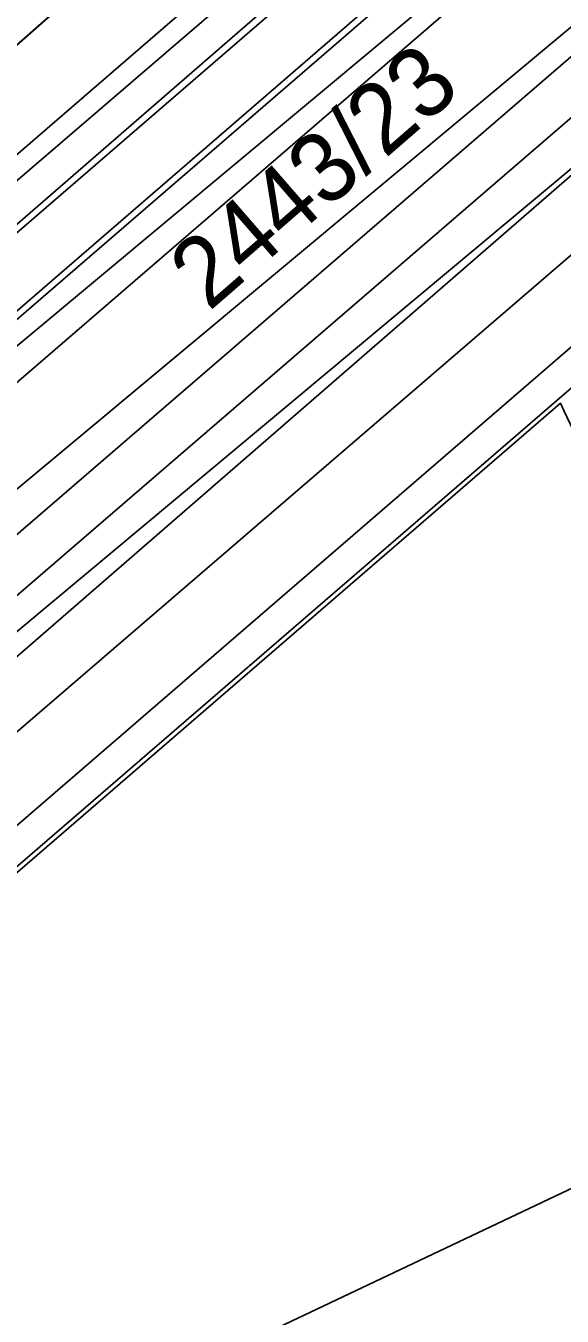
# Model space of a CAD drawing. Extents: x -263423 to -261326, y -1240067 to -1237864.
# Drawn here: x -262344.65 to -262329.25, y -1239815.65 to -1239778.58 of the extents above; entities that cross this region are included whole.
import ezdxf

# ---------------------------------------------------------------- set-up
doc = ezdxf.new("R2010")
doc.units = 0
for name, color, linetype in [('body_kn', 7, 'Continuous'), ('kladpar_druhypozemkov', 7, 'Continuous'), ('kladpar_hranice', 7, 'Continuous'), ('kladpar_parcelnecisla', 7, 'Continuous'), ('kladpar_plochy', 7, 'Continuous'), ('linie', 7, 'Continuous'), ('tarchy_linie', 7, 'Continuous'), ('zappar_hrandruhpozemk', 7, 'Continuous')]:
    doc.layers.add(name, color=color, linetype=linetype)

msp = doc.modelspace()

# ---------------------------------------------------------------- linework, layer by layer
at = {"layer": 'body_kn'}
msp.add_line((-262329.3, -1239789.42), (-262329.3, -1239789.42), dxfattribs=at)
at = {"layer": 'kladpar_druhypozemkov'}
msp.add_line((-262341.5, -1239789.2), (-262341.5, -1239789.2), dxfattribs=at)
at = {"layer": 'kladpar_hranice'}
for points in [[(-262328.36, -1239731.26), (-262319.44, -1239751.71), (-262318.91, -1239752.92), (-262321.5, -1239758.51), (-262373.91, -1239804.68), (-262375.01, -1239802.26), (-262372.49, -1239800.19), (-262371.56, -1239799.43), (-262372.06, -1239799.3), (-262351.08, -1239781.25), (-262350.96, -1239780.42), (-262351.17, -1239780.19), (-262351.52, -1239779.77), (-262368.9, -1239767.32), (-262369.6, -1239767.14), (-262386.36, -1239774.28), (-262387.6, -1239771.45), (-262373.96, -1239765.7), (-262373.36, -1239764.67), (-262373.9, -1239763.72), (-262387.17, -1239754.15)], [(-262310.95, -1239741.16), (-262311.24, -1239749.2), (-262315.7, -1239758.11), (-262318.78, -1239762.8), (-262323.06, -1239767.17), (-262323.53, -1239767.65), (-262324.68, -1239768.83), (-262324.53, -1239767.52), (-262325.68, -1239767.58), (-262357.36, -1239795.09), (-262364.19, -1239801.02), (-262365.96, -1239802.56), (-262364.92, -1239803.68), (-262371.73, -1239809.47), (-262373.91, -1239804.68), (-262321.5, -1239758.51), (-262318.91, -1239752.92), (-262318.34, -1239748.28), (-262318.51, -1239741.58)], [(-262318.37, -1239773.64), (-262351.28, -1239802.23), (-262354.76, -1239805.26), (-262357.22, -1239807.4), (-262357.93, -1239806.68), (-262358.12, -1239806.49), (-262358.38, -1239806.23), (-262359.51, -1239807.21), (-262369.02, -1239815.43), (-262371.54, -1239809.88), (-262371.73, -1239809.47), (-262364.92, -1239803.68), (-262365.96, -1239802.56), (-262364.19, -1239801.02), (-262357.36, -1239795.09), (-262325.68, -1239767.58)], [(-262351.28, -1239802.23), (-262318.37, -1239773.64)], [(-262305.79, -1239783.95), (-262309.24, -1239780.75), (-262309.76, -1239780.55), (-262311.24, -1239779.97), (-262311.99, -1239779.91), (-262315.96, -1239779.58), (-262316.57, -1239779.53), (-262321.59, -1239781.7), (-262321.66, -1239781.73), (-262323.55, -1239783.08), (-262326.65, -1239785.78), (-262348.15, -1239804.35)], [(-262303.89, -1239819.45), (-262306.16, -1239819.83), (-262307.1, -1239817.53), (-262307.15, -1239817.41), (-262309.04, -1239817.82), (-262309.4, -1239817.9), (-262312.1, -1239818.49), (-262317.73, -1239806.64), (-262322.38, -1239796.85), (-262325.02, -1239791.28), (-262326.95, -1239787.23), (-262345.59, -1239803.32), (-262348.15, -1239804.35), (-262326.65, -1239785.78), (-262325.98, -1239786.39), (-262321.98, -1239790.06), (-262317.16, -1239794.47), (-262315.5, -1239795.99), (-262311.6, -1239799.56), (-262309.5, -1239801.49), (-262301.37, -1239808.94)], [(-262345.59, -1239803.32), (-262326.95, -1239787.23), (-262325.02, -1239791.28), (-262322.38, -1239796.85), (-262317.73, -1239806.64), (-262320.52, -1239807.97), (-262320.59, -1239808), (-262342.57, -1239818.43), (-262334.53, -1239835.37), (-262333.72, -1239834.98), (-262327.71, -1239847.63)], [(-262327.71, -1239847.63), (-262333.72, -1239834.98), (-262334.53, -1239835.37), (-262342.57, -1239818.43), (-262320.59, -1239808), (-262320.52, -1239807.97), (-262317.73, -1239806.64), (-262312.1, -1239818.49), (-262309.69, -1239823.57), (-262310.5, -1239823.96), (-262308.45, -1239828.27), (-262304.5, -1239836.61), (-262303.65, -1239836.2), (-262293.77, -1239857.07)]]:
    msp.add_lwpolyline(points, dxfattribs=at)
at = {"layer": 'kladpar_plochy'}
msp.add_line((-262321.5, -1239758.51), (-262373.91, -1239804.68), dxfattribs=at)
for points in [[(-262310.95, -1239741.16), (-262311.24, -1239749.2), (-262315.7, -1239758.11), (-262318.78, -1239762.8), (-262323.06, -1239767.17), (-262323.53, -1239767.65), (-262324.68, -1239768.83), (-262324.53, -1239767.52), (-262325.68, -1239767.58), (-262357.36, -1239795.09), (-262364.19, -1239801.02), (-262365.96, -1239802.56), (-262364.92, -1239803.68), (-262371.73, -1239809.47), (-262373.91, -1239804.68), (-262321.5, -1239758.51), (-262318.91, -1239752.92), (-262318.34, -1239748.28), (-262318.51, -1239741.58)], [(-262318.37, -1239773.64), (-262351.28, -1239802.23), (-262354.76, -1239805.26), (-262357.22, -1239807.4), (-262357.93, -1239806.68), (-262358.12, -1239806.49), (-262358.38, -1239806.23), (-262359.51, -1239807.21), (-262369.02, -1239815.43), (-262371.54, -1239809.88), (-262371.73, -1239809.47), (-262364.92, -1239803.68), (-262365.96, -1239802.56), (-262364.19, -1239801.02), (-262357.36, -1239795.09), (-262325.68, -1239767.58)], [(-262351.28, -1239802.23), (-262318.37, -1239773.64)], [(-262305.79, -1239783.95), (-262309.24, -1239780.75), (-262309.76, -1239780.55), (-262311.24, -1239779.97), (-262311.99, -1239779.91), (-262315.96, -1239779.58), (-262316.57, -1239779.53), (-262321.59, -1239781.7), (-262321.66, -1239781.73), (-262323.55, -1239783.08), (-262326.65, -1239785.78), (-262348.15, -1239804.35)], [(-262303.89, -1239819.45), (-262306.16, -1239819.83), (-262307.1, -1239817.53), (-262307.15, -1239817.41), (-262309.04, -1239817.82), (-262309.4, -1239817.9), (-262312.1, -1239818.49), (-262317.73, -1239806.64), (-262322.38, -1239796.85), (-262325.02, -1239791.28), (-262326.95, -1239787.23), (-262345.59, -1239803.32), (-262348.15, -1239804.35), (-262326.65, -1239785.78), (-262325.98, -1239786.39), (-262321.98, -1239790.06), (-262317.16, -1239794.47), (-262315.5, -1239795.99), (-262311.6, -1239799.56), (-262309.5, -1239801.49), (-262301.37, -1239808.94)], [(-262345.59, -1239803.32), (-262326.95, -1239787.23), (-262325.02, -1239791.28), (-262322.38, -1239796.85), (-262317.73, -1239806.64), (-262320.52, -1239807.97), (-262320.59, -1239808), (-262342.57, -1239818.43), (-262334.53, -1239835.37), (-262333.72, -1239834.98), (-262327.71, -1239847.63)], [(-262327.71, -1239847.63), (-262333.72, -1239834.98), (-262334.53, -1239835.37), (-262342.57, -1239818.43), (-262320.59, -1239808), (-262320.52, -1239807.97), (-262317.73, -1239806.64), (-262312.1, -1239818.49), (-262309.69, -1239823.57), (-262310.5, -1239823.96), (-262308.45, -1239828.27), (-262304.5, -1239836.61), (-262303.65, -1239836.2), (-262293.77, -1239857.07)]]:
    msp.add_lwpolyline(points, dxfattribs=at)
at = {"layer": 'linie'}
for points in [[(-262344.23, -1239655.41), (-262339.8, -1239665.47), (-262321.51, -1239705.92), (-262310.39, -1239730.51), (-262308.78, -1239734.22), (-262307.76, -1239736.99), (-262306.82, -1239740.81), (-262306.38, -1239744.72), (-262306.46, -1239748.66), (-262307.05, -1239752.55), (-262308.15, -1239756.32), (-262309.74, -1239759.93), (-262311.78, -1239763.29), (-262314.24, -1239766.36), (-262316.44, -1239768.56), (-262319.35, -1239771.13), (-262377.61, -1239821.41), (-262386.78, -1239829.16), (-262394.5, -1239835.13), (-262402.5, -1239840.73), (-262410.76, -1239845.94), (-262421.19, -1239851.89), (-262568.77, -1239934.2)], [(-262404.68, -1239838.29), (-262396.85, -1239832.82), (-262389.3, -1239826.98), (-262380.14, -1239819.23), (-262327.94, -1239774.18), (-262322.71, -1239769.53), (-262319.35, -1239766.13), (-262316.21, -1239762.53), (-262314.55, -1239760.25), (-262313.15, -1239757.83), (-262312.07, -1239755.37), (-262311.29, -1239753), (-262310.9, -1239751.39), (-262310.51, -1239749), (-262310.37, -1239747.13), (-262310.38, -1239744.93), (-262310.63, -1239742.28), (-262310.89, -1239740.8), (-262311.32, -1239739.06), (-262313.01, -1239733.64), (-262315, -1239728.31), (-262324.31, -1239707.49), (-262343.28, -1239665.54), (-262347.71, -1239655.48)]]:
    msp.add_lwpolyline(points, dxfattribs=at)
at = {"layer": 'tarchy_linie'}
for points in [[(-262401.35, -1239757.48), (-262380.07, -1239806.44), (-262378.1, -1239810.98), (-262377.71, -1239810.64), (-262373.04, -1239806.6), (-262333.05, -1239772.02), (-262334.59, -1239770.04), (-262335.95, -1239768.28), (-262337.45, -1239766.35), (-262324.04, -1239754.91), (-262323.47, -1239754.42), (-262323.92, -1239753.82), (-262328.01, -1239748.32), (-262325.98, -1239747.29), (-262322.21, -1239745.36), (-262318.46, -1239743.45), (-262318.15, -1239743.3), (-262314.84, -1239741.93), (-262323.33, -1239724.62)], [(-262284.08, -1239739.39), (-262297.5, -1239751.87), (-262302.38, -1239756.4), (-262303.67, -1239757.48), (-262310.81, -1239763.43), (-262370.15, -1239812.95), (-262375.07, -1239817.05), (-262377.64, -1239819.2), (-262385.19, -1239825.54)], [(-262317.38, -1239744.81), (-262313.59, -1239753.89), (-262312.5, -1239756.5), (-262317.46, -1239760.79), (-262325.29, -1239767.56), (-262365.87, -1239802.65), (-262372.3, -1239808.21), (-262377.02, -1239812.3), (-262387.06, -1239820.99)], [(-262376.67, -1239814.29), (-262376.68, -1239814.25), (-262376.34, -1239813.95), (-262371.57, -1239809.83), (-262330.98, -1239774.72), (-262330.3, -1239775.59), (-262371.5, -1239809.97), (-262376.32, -1239814), (-262376.67, -1239814.29)], [(-262283.85, -1239864.33), (-262301.32, -1239826), (-262304.5, -1239819.55), (-262316.61, -1239794.98), (-262319.03, -1239790.05), (-262324.08, -1239783.55), (-262326.38, -1239780.59), (-262326.42, -1239780.54), (-262357.83, -1239806.78), (-262368.79, -1239815.94), (-262373.8, -1239820.13), (-262383.93, -1239828.6), (-262385.19, -1239825.54), (-262386.07, -1239823.42), (-262386.61, -1239822.09), (-262387.06, -1239820.99), (-262387.71, -1239819.42)]]:
    msp.add_lwpolyline(points, dxfattribs=at)
at = {"layer": 'zappar_hrandruhpozemk'}
for p, q in [((-262324.59, -1239769.44), (-262354.11, -1239794.98)), ((-262317.19, -1239775), (-262348.2, -1239801.7)), ((-262350.2, -1239799.51), (-262322.97, -1239776.02))]:
    msp.add_line(p, q, dxfattribs=at)
for points in [[(-262347.53, -1239785.28), (-262328.78, -1239769.17), (-262324.28, -1239766.77), (-262323.53, -1239767.65)], [(-262325.17, -1239798.15), (-262327.79, -1239792.62), (-262329.2, -1239789.63), (-262329.3, -1239789.42), (-262368.56, -1239823.35)]]:
    msp.add_lwpolyline(points, dxfattribs=at)

# ---------------------------------------------------------------- texts
at = {"layer": 'kladpar_parcelnecisla'}
msp.add_text('2443/23', height=2, rotation=41, dxfattribs=at).set_placement((-262339.392, -1239786.807))

doc.saveas('drawing.dxf')
